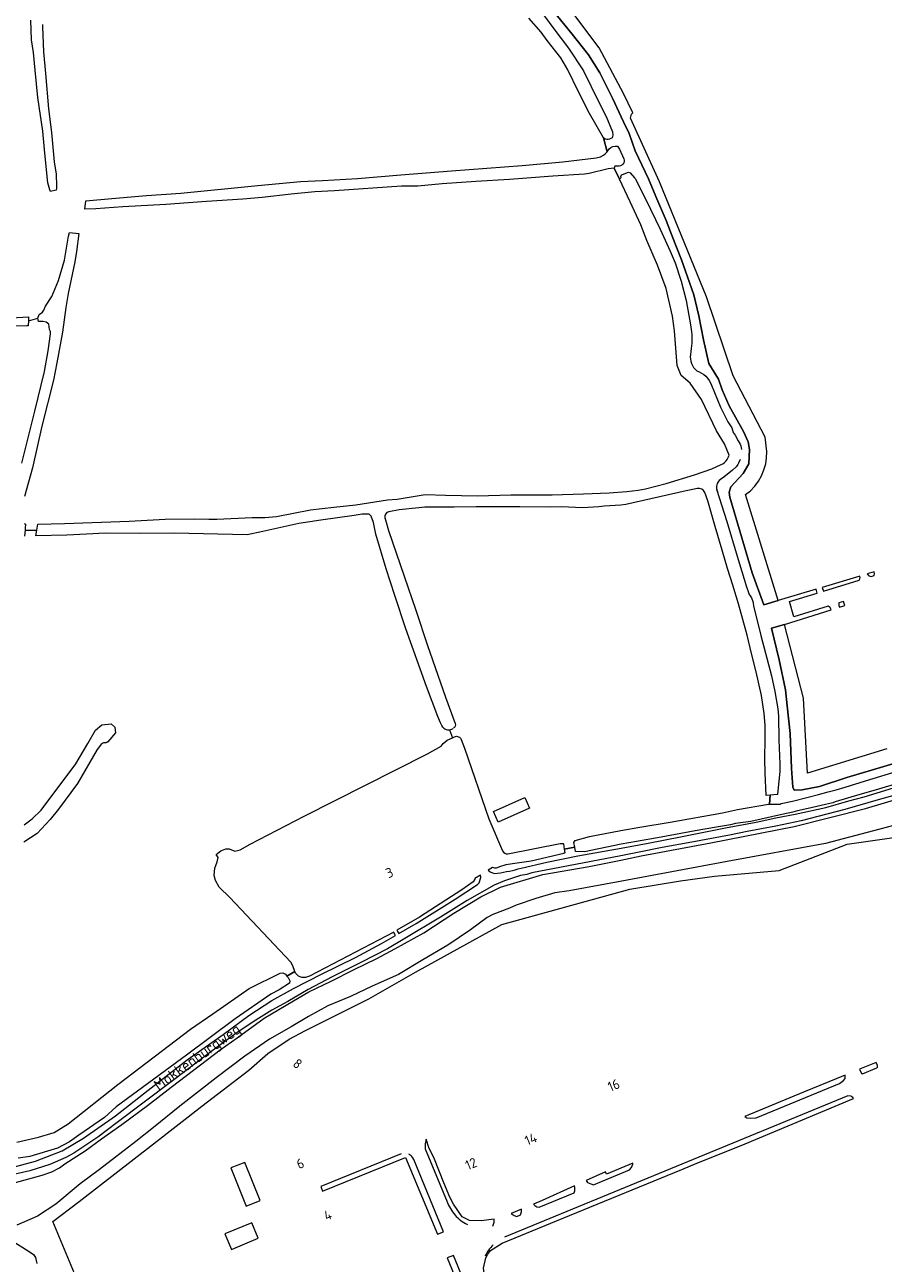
# Model space of a CAD drawing. Header units: metres. Extents: x 209813 to 223847, y 571801 to 587119.
# Tile 742 of 746: x 221756 to 222107, y 585781 to 586288. Entities that reach past the tile are written whole.
import ezdxf
from ezdxf.enums import TextEntityAlignment as Align

# ---------------------------------------------------------------- set-up
doc = ezdxf.new("R2010")
doc.units = ezdxf.units.M
for name, color, linetype, lineweight in [('B-RO-GR-BEPLANTING_CULTUUR_BOSPLANTSOEN-GV', 8, 'Continuous', 0), ('B-RO-GR-BEPLANTING_CULTUUR_HEESTERS-GV', 8, 'Continuous', 0), ('B-RO-GR-GRAS-GV', 8, 'Continuous', 0), ('B-RO-OG-BEBOUWING-GV', 8, 'Continuous', 0), ('B-RO-OG-BEBOUWING-T18', 8, 'Continuous', 0), ('B-RO-OG-TERREIN_CULTUURSCHEIDING-GV', 8, 'Continuous', 0), ('B-RO-OG-TOPOGRAFIE-T18', 8, 'Continuous', 0), ('B-RO-OG-WEG-GV', 8, 'Continuous', 0)]:
    doc.layers.add(name, color=color, linetype=linetype, lineweight=lineweight)
doc.styles.add('NLCS-ISO-M200-T18', font='txt', dxfattribs={"height": 0.36})

msp = doc.modelspace()

# ---------------------------------------------------------------- linework, layer by layer
at = {"layer": 'B-RO-GR-BEPLANTING_CULTUUR_BOSPLANTSOEN-GV', "flags": 128}
for points in [[(222108.739, 585991.771), (222076.258, 585981.765), (222074.646, 586012.503), (222066.919, 586042.674), (222061.621, 586041.13), (222064.713, 586028.168), (222067.275, 586015.847), (222068.019, 586009.315), (222069.177, 585998.07), (222069.802, 585983.801), (222070.275, 585976.146), (222070.842, 585974.918), (222074.148, 585975.06), (222081.186, 585976.43), (222092.428, 585980.021), (222137.82, 585993.564)], [(222112.57, 585973.014), (222105.255, 585970.968), (222091.526, 585966.92), (222080.506, 585964.102), (222073.743, 585962.352), (222063.277, 585960.13), (222051.661, 585957.916), (222044.351, 585956.52), (222029.03, 585953.634), (222016.863, 585951.374), (222006.749, 585949.399), (222000, 585948.041), (221963.584, 585941.094), (221961.455, 585940.39), (221958.903, 585939.951), (221952.312, 585937.763), (221948.109, 585936.032), (221937.033, 585929.75), (221926.157, 585922.919), (221911.635, 585914.234), (221904.501, 585909.93), (221893.591, 585904.322), (221881.88, 585898.461), (221872.018, 585893.367), (221863.791, 585888.479), (221857.193, 585884.835), (221849.607, 585880.126), (221842.417, 585875.312), (221832.297, 585867.855), (221816.05, 585855.52), (221794.005, 585838.987), (221785.994, 585832.95), (221776.17, 585826.471), (221772.987, 585824.629), (221766.342, 585821.839), (221758.284, 585819.242), (221747.934, 585816.836)], [(221752.389, 585814.37), (221763.278, 585817.345), (221767.187, 585818.814), (221770.353, 585820.424), (221772.503, 585822.03), (221780.789, 585827.335), (221787.561, 585832.23), (221795.83, 585838.113), (221806.335, 585845.881), (221815.969, 585853.417), (221828.054, 585862.521), (221836.015, 585868.695), (221843.017, 585873.619), (221854.07, 585881.61), (221866.093, 585888.749), (221872.39, 585892.453), (221881.443, 585896.694), (221890.621, 585901.447), (221900.104, 585906), (221907.503, 585909.919), (221919.424, 585916.57), (221931.702, 585924.525), (221942.672, 585931.312), (221950.742, 585935.203), (221967.991, 585940.383), (221986.977, 585943.692), (222000, 585946.209), (222008.303, 585947.985), (222036.71, 585953.3), (222070.82, 585959.95), (222100, 585967.352), (222132.42, 585976.99)], [(221779.926, 585769.036), (221772.344, 585787.001), (221767.603, 585798.424), (221778.446, 585806.65), (221808.818, 585830.242), (221828.601, 585845.673), (221847.751, 585860.339), (221855.63, 585867.15), (221864.255, 585873.07), (221871.03, 585876.61), (221896.82, 585889.5), (221915.95, 585900.39), (221951.33, 585919.97), (222003.693, 585934.328), (222024.343, 585937.776), (222038.247, 585939.703), (222064.677, 585942.002), (222092.48, 585952.844), (222167.836, 585963.5)], [(222113.06, 585960.87), (222083.7, 585953.03), (222043.41, 585945.73), (222000.379, 585937.596), (221978.82, 585933.633), (221972.998, 585932.874), (221965.115, 585930.605), (221957.131, 585927.825), (221954.439, 585926.62), (221947.557, 585924.054), (221945.282, 585922.792), (221938.443, 585917.803), (221929.239, 585911.479), (221918.986, 585905.496), (221909.057, 585899.476), (221898.263, 585894.726), (221889.373, 585890.42), (221880.053, 585886.634), (221872.133, 585882.331), (221865.157, 585878.146), (221856.312, 585873.057), (221846.177, 585866.13), (221834.48, 585857.176), (221819.623, 585845.572), (221808.797, 585836.871), (221801.601, 585831.117), (221786.688, 585819.787), (221778.742, 585813.813), (221768.871, 585805.604), (221761.415, 585800.608), (221752.956, 585796.9)], [(221746.868, 585793.132), (221757.93, 585786.139), (221759.733, 585784.946), (221760.549, 585783.774), (221761.14, 585781.293)]]:
    msp.add_lwpolyline(points, dxfattribs=at)
at = {"layer": 'B-RO-GR-BEPLANTING_CULTUUR_HEESTERS-GV', "flags": 128}
msp.add_lwpolyline([(221972.216, 586293.589), (221980.069, 586284.08), (221986.764, 586275.646), (221991.393, 586268.205), (221996.518, 586257.951), (222000.982, 586248.195), (222003.296, 586243.481), (222005.776, 586236.288), (222011.314, 586224.877), (222014.29, 586217.683), (222018.423, 586207.844), (222020.903, 586201.477), (222024.788, 586191.72), (222027.268, 586184.775), (222029.748, 586177.415), (222031.814, 586168.816), (222033.798, 586159.059), (222035.947, 586149.385), (222039.832, 586143.018), (222041.403, 586138.553), (222044.296, 586132.021), (222050.082, 586121.603), (222052.066, 586117.303), (222052.562, 586114.244), (222052.231, 586108.373), (222049.917, 586104.404), (222044.874, 586098.947), (222044.213, 586096.797), (222044.544, 586094.73), (222053.636, 586063.805), (222058.494, 586050.652), (222064.36, 586052.485), (222050.959, 586095.73), (222052.938, 586097.355), (222054.705, 586099.208), (222056.234, 586101.261), (222057.502, 586103.485), (222058.492, 586105.846), (222059.188, 586108.31), (222059.58, 586110.84), (222059.662, 586113.399), (222058.963, 586119.232), (222045.937, 586144.396), (222034.996, 586176.665), (222015.802, 586223.661), (222003.935, 586249.771), (222004.292, 586251.305), (222004.849, 586251.848), (222001.032, 586259.757), (221991.072, 586278.437), (221975.783, 586298.925)], dxfattribs=at)
at = {"layer": 'B-RO-GR-GRAS-GV', "flags": 128}
for points in [[(221763.46, 586287.99), (221763.4, 586287.05), (221763.82, 586276.91), (221764.66, 586268.01), (221765.84, 586253.55), (221767.02, 586243.91), (221768.24, 586231.85), (221768.94, 586226.87), (221769.18, 586221.89), (221769.16, 586220.95), (221768.98, 586220.21), (221766.66, 586219.69), (221766.36, 586220.37), (221765.54, 586223.23), (221764.401, 586235.46), (221763.543, 586244.44), (221761.43, 586258.174), (221760.373, 586269.334), (221759.713, 586276.597), (221758.88, 586281.73), (221758.58, 586289.83)], [(222044.195, 586111.833), (222042.411, 586116.549), (222039.024, 586121.841), (222032.886, 586134.647), (222028.326, 586141.284), (222024.631, 586144.489), (222023.043, 586148.617), (222021.879, 586162.799), (222021.032, 586168.725), (222018.421, 586180.053), (222014.973, 586189.627), (222010.608, 586199.682), (222008.16, 586206.032), (222003.728, 586215.49), (221999.429, 586224.817), (221997.18, 586229.315), (221994.733, 586229.05), (221986.927, 586227.132), (221985.141, 586226.801), (221972.18, 586226.03), (221954.38, 586224.61), (221940.58, 586223.75), (221926.92, 586222.83), (221916.88, 586221.97), (221910.22, 586221.97), (221882.84, 586219.97), (221874.78, 586219.53), (221865.16, 586218.61), (221853.24, 586217.23), (221845.28, 586216.53), (221830.46, 586215.67), (221813.8, 586214.43), (221796.22, 586213.47), (221785.18, 586212.63), (221780.72, 586212.55), (221781.182, 586215.911), (221791.818, 586216.917), (221805.894, 586218.081), (221819.97, 586219.033), (221851.54, 586222.19), (221868.86, 586223.75), (221877.9, 586224.21), (221892.24, 586225.05), (221909.94, 586226.51), (221930.62, 586228.19), (221959.56, 586230.39), (221976.28, 586231.79), (221989.8, 586233.53), (221991.64, 586233.93), (221992.88, 586234.61), (221993.6, 586235.15), (221994.42, 586235.91), (221992.84, 586241.67), (221987.16, 586251.67), (221982.5, 586260.79), (221978.28, 586269.43), (221975.36, 586274.45), (221969.8, 586281.49), (221967.42, 586284.93), (221962.38, 586290.61)], [(221743.827, 586167.645), (221757.741, 586168.431), (221757.68, 586166.792), (221761.515, 586167.949), (221761.998, 586169.395), (221763.387, 586170.388), (221763.916, 586171.247), (221764.643, 586172.835), (221767.157, 586176.738), (221770.001, 586183.286), (221772.449, 586191.687), (221774.102, 586201.476), (221774.466, 586202.96), (221778.196, 586202.486), (221777.32, 586195.17), (221776.68, 586190.95), (221773.935, 586177.944), (221772.947, 586172.314), (221771.564, 586162.139), (221769.32, 586149.63), (221767.96, 586142.59), (221763.167, 586123.81), (221759.32, 586106.77), (221756, 586095.03)], [(221757.68, 586166.792), (221757.606, 586164.81), (221756.94, 586164.75), (221747.6, 586164.63)], [(221754.94, 586108.67), (221760.26, 586129.87), (221764.16, 586146.17), (221765.76, 586154.55), (221766.66, 586161.47), (221766.64, 586162.47), (221766.32, 586163.31), (221765.975, 586165.495), (221764.917, 586166.289), (221763.66, 586166.553), (221761.777, 586166.548), (221761.649, 586167.253)], [(221761.649, 586167.253), (221761.515, 586167.949)], [(221756.342, 586082.007), (221756.282, 586081.213), (221761.067, 586081.181), (221761.435, 586083.617), (221772.4, 586083.95), (221798.88, 586084.89), (221813.54, 586085.65), (221825.52, 586085.85), (221831.48, 586085.75), (221834.66, 586085.71), (221849.127, 586086.344), (221854.365, 586086.424), (221859.14, 586086.85), (221873.04, 586089.51), (221882.54, 586090.55), (221891.56, 586091.63), (221904.46, 586093.57), (221908.5, 586093.89), (221919.86, 586095.73), (221928.264, 586095.473), (221941.361, 586095.234), (221954.934, 586095.631), (221971.841, 586095.711), (221984.62, 586096.028), (221995.177, 586096.504), (222002.392, 586096.985), (222007.046, 586097.629), (222010.098, 586098.176), (222018.507, 586100.315), (222030.07, 586103.801), (222037.229, 586106.343), (222041.035, 586108.088)], [(222031.255, 586098.2), (222026.701, 586097.306), (222001.98, 586091.696), (222000, 586091.367), (221993.14, 586091.05), (221990.94, 586090.75), (221984.24, 586090.41), (221975.64, 586090.71), (221971.24, 586090.67), (221958.64, 586090.81), (221940.82, 586090.71), (221931.78, 586090.59), (221919.78, 586090.55), (221917.38, 586090.39), (221909.24, 586089.53), (221905.02, 586088.77), (221904.24, 586088.49), (221903.64, 586087.81), (221903.46, 586087.11), (221903.46, 586086.29), (221903.64, 586085.45), (221904.92, 586081.07), (221911.32, 586062.41), (221916.1, 586048.53), (221920.82, 586034.05), (221922.98, 586028.23), (221928.2, 586012.91), (221932.14, 586002.17), (221932.26, 586001.59), (221932.24, 586000.99), (221931.96, 586000.55), (221931.46, 586000.21)], [(221953.776, 585948.874), (221975.083, 585953.046), (221976.352, 585953.103), (221976.439, 585952.957), (221976.802, 585950.797), (221981.107, 585951.497), (221980.772, 585953.488), (221981.279, 585954.341), (221987.074, 585955.895), (222000.012, 585958.399), (222007.721, 585959.692), (222020.187, 585961.75), (222041.565, 585965.641), (222047.716, 585967.005), (222060.35, 585969.086), (222060.749, 585969.087), (222060.976, 585972.807), (222059.424, 585972.657), (222058.91, 585981.909), (222058.882, 585987.609), (222058.915, 585995.96), (222058.98, 586001.438), (222058.598, 586006.239), (222057.526, 586013.542), (222055.313, 586023.299), (222053.391, 586030.755), (222051.57, 586038.261), (222048.119, 586051.072), (222045.748, 586058.78), (222043.623, 586065.486), (222041.452, 586073.043), (222038.566, 586082.695), (222035.493, 586093.247), (222034.301, 586096.647)], [(221755.94, 586083.89), (221756.47, 586083.707), (221756.342, 586082.007)], [(221899.7, 586079.55), (221898.72, 586084.35), (221897.86, 586086.95), (221897.46, 586087.33), (221896.98, 586087.71), (221896.36, 586087.79), (221895.72, 586087.81), (221894.16, 586087.69), (221890.86, 586087.15), (221877.18, 586085.35), (221868.28, 586083.95), (221860.84, 586082.31), (221853.52, 586080.65), (221847.1, 586079.31), (221817.233, 586079.951), (221803.297, 586079.914), (221789.06, 586079.97), (221781.44, 586079.57), (221773.4, 586079.21), (221760.717, 586078.867), (221761.067, 586081.181)], [(221756.282, 586081.213), (221756.097, 586078.745)], [(221927.077, 586000.674), (221926.701, 586001.292), (221926.154, 586002.358), (221925.12, 586004.95), (221920.4, 586017.27), (221911.96, 586040.81), (221907.56, 586054.53), (221903.96, 586065.39), (221899.7, 586079.55)], [(221755.921, 585960.698), (221759.134, 585963.164), (221762.872, 585966.683), (221776.975, 585985.657), (221781.901, 585993.896), (221785.037, 585999.353), (221787.676, 586001.66), (221791.433, 586001.965), (221793.051, 586000.683), (221793.204, 585998.331), (221790.089, 585994.636), (221789.419, 585994.285), (221788.29, 585994.208), (221787.492, 585993.817), (221785.73, 585991.506), (221777.655, 585977.615), (221769.904, 585967.082), (221766.555, 585962.857), (221761.234, 585957.212), (221755.706, 585953.623)], [(221929.824, 585999.599), (221931.161, 585996.329), (221931.907, 585996.693)], [(221752.91, 585830.897), (221761.792, 585832.939), (221768.135, 585834.913), (221773.882, 585838.464), (221794.255, 585854.467), (221823.963, 585877.097), (221833.006, 585883.416), (221847.968, 585893.707), (221860.661, 585900.01), (221861.672, 585900.176), (221862.773, 585899.605), (221863.398, 585898.809), (221866.661, 585900.693), (221865.804, 585903.02), (221864.94, 585904.472), (221839.995, 585931.018), (221835.619, 585935.158), (221834.174, 585937.924), (221833.596, 585939.925), (221833.832, 585942.981), (221834.884, 585945.508), (221835.216, 585947.299), (221834.392, 585948.546), (221836.296, 585950.118), (221838.398, 585950.824), (221839.707, 585950.942), (221842.022, 585949.94), (221844.302, 585950.525), (221848.372, 585952.78), (221870.421, 585964.189), (221920.888, 585989.708), (221926.457, 585992.844), (221927.242, 585993.969), (221928.964, 585995.255), (221931.161, 585996.329)], [(221934.664, 585995.581), (221935.942, 585992.074), (221945.952, 585963.182), (221951.552, 585950.052)]]:
    msp.add_lwpolyline(points, dxfattribs=at)
at = {"layer": 'B-RO-GR-GRAS-GV'}
for points in [[(222041.035, 586108.088, 0.2373416), (222044.195, 586111.833)], [(222034.301, 586096.647, 0.3629663), (222031.204, 586098.209)], [(221931.907, 585996.693, -0.4438747), (221934.664, 585995.581)], [(221951.552, 585950.052, 0.3555053), (221953.776, 585948.874)]]:
    msp.add_lwpolyline(points, format="xyb", dxfattribs=at)
at = {"layer": 'B-RO-GR-GRAS-GV', "flags": 128}
msp.add_lwpolyline([(221960.632, 585971.837), (221962.565, 585967.475), (221949.787, 585961.812), (221947.854, 585966.174)], close=True, dxfattribs=at)
at = {"layer": 'B-RO-GR-GRAS-GV'}
msp.add_arc((221929.527, 586002.888), 3.302, 222.09697, 303.66763, dxfattribs=at)
at = {"layer": 'B-RO-OG-BEBOUWING-GV', "flags": 128}
for points in [[(221846.721, 585804.748), (221852.384, 585807.026), (221846.097, 585822.655), (221840.434, 585820.377)], [(221838.028, 585793.369), (221840.706, 585787.017), (221851.649, 585791.631), (221848.971, 585797.983)]]:
    msp.add_lwpolyline(points, close=True, dxfattribs=at)
at = {"layer": 'B-RO-OG-TERREIN_CULTUURSCHEIDING-GV', "flags": 128}
for points in [[(222103.617, 586064.194), (222100.669, 586063.295), (222101.42, 586062.569), (222102.271, 586062.268), (222103.601, 586062.678), (222103.761, 586063.39)], [(222082.311, 586057.829), (222082.85, 586056.286), (222097.433, 586060.778), (222097.737, 586061.311), (222097.802, 586061.812), (222097.643, 586062.394)], [(222089.329, 586049.667), (222091.505, 586050.342), (222090.976, 586052.048), (222089.136, 586051.481), (222089.095, 586050.368)], [(222104.32, 585863.45), (222097.5, 585860.719), (222098.322, 585859.041), (222098.839, 585858.861), (222104.686, 585861.272), (222104.871, 585861.63), (222104.855, 585862.213)], [(222091.645, 585858.315), (222074.71, 585851.36), (222050.705, 585841.363), (222051.518, 585840.911), (222053.151, 585840.701), (222055.339, 585840.925), (222089.372, 585854.957), (222090.966, 585856.182), (222091.645, 585856.974)], [(222003.465, 585819.536), (222004.374, 585820.565), (222004.892, 585821.892), (222004.882, 585822.28), (221994.092, 585817.787), (221993.66, 585818.82), (221985.713, 585815.231), (221986.376, 585814.433), (221987.653, 585813.802), (221988.822, 585813.498)], [(221966.5, 585804.294), (221980.816, 585810.197), (221981.083, 585811), (221981.164, 585812.408), (221981.011, 585813.108), (221967.741, 585807.115), (221964.233, 585805.617), (221964.809, 585804.99), (221965.604, 585804.5)], [(221958.852, 585801.14), (221959.296, 585802.38), (221959.253, 585803.489), (221955.143, 585801.736), (221956.297, 585800.863), (221957.376, 585800.532)], [(221928.895, 585783.564), (221933.066, 585773.631), (221935.555, 585774.642), (221931.441, 585784.598)]]:
    msp.add_lwpolyline(points, close=True, dxfattribs=at)
for points in [[(221943.268, 585775.226), (221944.355, 585775.637), (221943.739, 585779.347), (221944.742, 585783.607), (221945.563, 585785.134), (221946.703, 585786.598), (221951.397, 585789.534), (221979.011, 585800.983), (222024.845, 585819.79), (222031.077, 585822.302), (222049.223, 585829.515), (222095.096, 585848.714), (222094.773, 585849.168), (222093.981, 585849.686), (222092.751, 585849.875), (221952.36, 585792)], [(221947.618, 585796.617), (221948.189, 585798.226), (221948.189, 585799.482), (221942.786, 585798.786), (221938.019, 585798.836), (221935.918, 585799.91), (221935.09, 585800.416), (221931.514, 585805.616), (221930.043, 585808.407), (221927.545, 585814.309), (221923.7, 585823.892), (221921.46, 585828.714), (221920.33, 585832.112), (221919.975, 585830.218), (221919.943, 585828.155), (221928.86, 585806.57)], [(221910.05, 585826.18), (221877.214, 585812.726), (221877.945, 585810.882), (221911.938, 585824.685), (221924.897, 585793.259), (221927.436, 585794.29), (221915.25, 585823.78), (221914.888, 585824.473), (221914.42, 585825.1)]]:
    msp.add_lwpolyline(points, dxfattribs=at)
at = {"layer": 'B-RO-OG-TERREIN_CULTUURSCHEIDING-GV'}
for points in [[(221914.42, 585825.1, 0.1032258), (221913.18, 585826.03)], [(221928.86, 585806.57, 0.0751279), (221932.13, 585801.11)], [(221932.13, 585801.11, 0.1155976), (221937.2, 585797.27)], [(221947.67, 585788.9, 0.091888), (221944.45, 585784.3)]]:
    msp.add_lwpolyline(points, format="xyb", dxfattribs=at)
at = {"layer": 'B-RO-OG-WEG-GV', "flags": 128}
for points in [[(221925.205, 586448.758), (221925.404, 586439.504), (221924.371, 586364.068), (221924.362, 586340.102), (221924.427, 586339.353), (221924.814, 586338.714), (221943.631, 586320.797), (221951.8, 586311.35), (221957.76, 586304.83), (221966.84, 586293.97), (221972.6, 586286.29), (221978.58, 586278.39), (221984.68, 586269.03), (221990.78, 586256.55), (221993.96, 586250.35), (221996.48, 586244.11), (221996.66, 586242.73), (221996.44, 586241.65)], [(222137.82, 585993.564), (222092.428, 585980.021), (222081.186, 585976.43), (222074.148, 585975.06), (222070.842, 585974.918), (222070.275, 585976.146), (222069.802, 585983.801), (222069.177, 585998.07), (222068.019, 586009.315), (222067.275, 586015.847), (222064.713, 586028.168), (222061.621, 586041.13), (222066.919, 586042.674), (222085.91, 586048.6), (222085.619, 586049.527), (222084.796, 586050.145), (222070.675, 586045.795), (222068.872, 586051.98), (222080.199, 586055.469), (222079.88, 586057.106), (222064.36, 586052.485), (222058.494, 586050.652), (222053.636, 586063.805), (222044.544, 586094.73), (222044.213, 586096.797), (222044.874, 586098.947), (222049.917, 586104.404), (222052.231, 586108.373), (222052.562, 586114.244), (222052.066, 586117.303), (222050.082, 586121.603), (222044.296, 586132.021), (222041.403, 586138.553), (222039.832, 586143.018), (222035.947, 586149.385), (222033.798, 586159.059), (222031.814, 586168.816), (222029.748, 586177.415), (222027.268, 586184.775), (222024.788, 586191.72), (222020.903, 586201.477), (222018.423, 586207.844), (222014.29, 586217.683), (222011.314, 586224.877), (222005.776, 586236.288), (222003.296, 586243.481), (222000.982, 586248.195), (221996.518, 586257.951), (221991.393, 586268.205), (221986.764, 586275.646), (221980.069, 586284.08), (221972.216, 586293.589)], [(221994.22, 586240.97), (221993.6, 586241.09), (221992.84, 586241.67), (221994.42, 586235.91), (221995.133, 586237.114)], [(221998.62, 586238.21), (221999.46, 586237.03), (222001.156, 586233.148)], [(221997.52, 586230.07), (221997.18, 586229.315), (221999.429, 586224.817), (222000.031, 586225.411)], [(221998.64, 586230.09), (221997.52, 586230.07)], [(222000.604, 586226.729), (222003.091, 586227.662), (222003.74, 586227.311), (222005.586, 586225.31), (222005.785, 586225.059), (222010.113, 586216.406), (222016.033, 586204.351), (222020.16, 586195.298), (222022.148, 586190.496), (222024.579, 586183.094), (222026.609, 586175.143), (222028.483, 586165.243), (222028.876, 586162.393)], [(222028.445, 586153.149), (222028.438, 586153.108)], [(222036.988, 586140.526), (222040.647, 586131.584), (222043.732, 586125.582), (222045.376, 586123.03), (222045.871, 586121.18), (222046.668, 586120.029), (222047.963, 586117.778), (222048.36, 586117.027)], [(222048.792, 586110.078), (222048.139, 586108.679), (222047.837, 586108.13), (222047.084, 586107.131), (222045.68, 586105.733), (222042.121, 586102.837), (222040.718, 586101.939)], [(222039.107, 586097.942), (222043.323, 586084.689), (222047.543, 586070.624), (222051.345, 586058.062), (222051.988, 586056.06), (222052.483, 586054.908), (222052.781, 586054.357), (222053.08, 586054.006), (222053.328, 586053.556), (222053.972, 586052.054), (222054.12, 586051.353), (222054.265, 586050.203), (222057.219, 586038.093), (222061.607, 586021.629), (222062.932, 586015.225), (222064.105, 586008.072), (222064.494, 586005.17), (222064.563, 585995.392), (222064.925, 585985.69), (222064.912, 585982.44), (222064.181, 585974.542), (222063.975, 585973.042), (222060.976, 585972.807), (222060.749, 585969.087), (222065.295, 585969.099), (222065.562, 585969.38), (222070.123, 585970.396), (222076.539, 585971.998), (222080.849, 585973.066), (222084.71, 585974.187), (222085.863, 585974.428), (222088.019, 585975.012), (222091.702, 585976.148), (222100.06, 585978.737), (222114.358, 585983.112)], [(222114.409, 585978.059), (222103.938, 585974.861), (222097.646, 585973.032), (222087.58, 585970.075), (222086.673, 585969.743), (222081.896, 585968.585), (222076.518, 585967.388), (222072.196, 585966.472), (222070.234, 585965.909), (222065.803, 585964.901), (222053.071, 585962.119), (222046.878, 585961.204), (222044.78, 585960.667), (222039.123, 585959.759), (222030.362, 585958.274), (222016.393, 585955.628), (222006.381, 585953.902), (222000.122, 585952.748), (221985.09, 585949.633), (221981.401, 585949.745), (221981.107, 585951.497), (221976.802, 585950.797), (221977.053, 585949.304), (221976.64, 585948.985), (221963.274, 585945.888), (221956.622, 585944.877)], [(221959.167, 585943.007), (221969.725, 585945.395), (221982.402, 585948.025), (222000.11, 585951.098), (222011.126, 585953.217), (222024.345, 585955.819), (222042.821, 585959.432), (222055.239, 585961.839), (222063.401, 585963.529), (222071.263, 585965.121), (222083.832, 585967.827), (222093.251, 585970.457), (222099.414, 585972.212), (222111.44, 585975.773)], [(221947.52, 585943.301), (221945.634, 585942.104)], [(221749.39, 585820.178), (221760.535, 585823.09), (221771.456, 585827.428), (221780.232, 585832.539), (221793.193, 585841.69), (221806.651, 585852.124), (221822.569, 585864.635), (221837.3, 585874.942), (221847.806, 585882.664), (221857.27, 585888.81), (221866.12, 585893.715), (221877.508, 585899.567), (221891.362, 585906.455), (221902.084, 585912.174), (221907.817, 585915.485), (221907.156, 585916.629), (221907.067, 585916.802), (221872.623, 585898.806), (221870.919, 585898.261), (221869.433, 585898.248), (221868.13, 585898.788), (221866.898, 585900.032), (221866.661, 585900.693), (221863.398, 585898.809), (221863.874, 585898.203), (221864.625, 585896.907), (221864.421, 585895.909), (221860.269, 585893.186), (221856.85, 585891.5), (221842.23, 585881.358), (221822.336, 585866.43), (221793.554, 585845.418), (221788.707, 585841.037), (221778.236, 585833.732), (221774.43, 585831.042), (221769.513, 585828.392), (221758.243, 585824.991), (221753.48, 585824.354)]]:
    msp.add_lwpolyline(points, dxfattribs=at)
at = {"layer": 'B-RO-OG-WEG-GV'}
for points in [[(221996.44, 586241.65, -0.1223566), (221994.22, 586240.97)], [(221995.133, 586237.114, -0.2937562), (221998.62, 586238.21)], [(222001.156, 586233.148, -0.5959637), (221998.64, 586230.09)], [(222000.031, 586225.411, -0.4251199), (222000.604, 586226.729)], [(222028.876, 586162.393, -0.0611291), (222028.445, 586153.149)], [(222028.438, 586153.108, 0.265265), (222031.023, 586146.386)], [(222031.023, 586146.386, -0.2277372), (222036.988, 586140.526)], [(222048.36, 586117.027, -0.0965113), (222049.353, 586114.177)], [(222040.718, 586101.939, 0.3718304), (222039.438, 586096.999)], [(221945.634, 585942.104, 0.2681661), (221949.538, 585940.947)], [(221949.395, 585943.127, -0.2517922), (221947.52, 585943.301)], [(221956.622, 585944.877, 0.0800107), (221949.395, 585943.127)], [(221949.538, 585940.947, 0.0386209), (221959.167, 585943.007)]]:
    msp.add_lwpolyline(points, format="xyb", dxfattribs=at)
at = {"layer": 'B-RO-OG-WEG-GV', "flags": 128}
msp.add_lwpolyline([(221942.592, 585940.171), (221940.251, 585938.683), (221940.246, 585938.455), (221939.541, 585937.444), (221934.959, 585934.154), (221917.552, 585922.931), (221908.358, 585917.557), (221908.555, 585917.13), (221909.083, 585916.216), (221916.182, 585920.316), (221932.19, 585930.358), (221941.29, 585936.286), (221942.034, 585936.953), (221942.665, 585939.21)], close=True, dxfattribs=at)

# ---------------------------------------------------------------- texts
at = {"layer": 'B-RO-OG-BEBOUWING-T18', "style": 'NLCS-ISO-M200-T18'}
for s, rotation, p in [('3', 24.3, (221905.3, 585941.129)), ('8', 322.4, (221867.739, 585862.998)), ('16', 22.5, (221997.036, 585854.212)), ('14', 22.4, (221963.142, 585832.203)), ('12', 22.4, (221938.69, 585822.071)), ('6', 22.8, (221868.825, 585822.176)), ('4', 22.8, (221880.059, 585801.06))]:
    msp.add_text(s, height=4, rotation=rotation, dxfattribs=at).set_placement(p, align=Align.MIDDLE)
at = {"layer": 'B-RO-OG-TOPOGRAFIE-T18', "style": 'NLCS-ISO-M200-T18'}
msp.add_text('Mokkenburgweg', height=4.5, rotation=35.6, dxfattribs=at).set_placement((221827.022, 585865.222), align=Align.MIDDLE)

doc.saveas('drawing.dxf')
